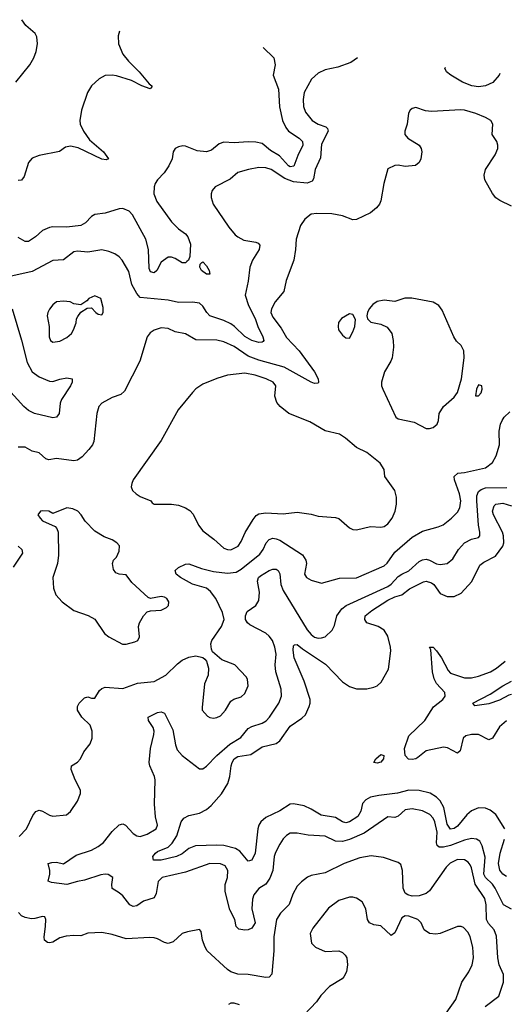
# Model space of a CAD drawing. Header units: inches. Extents: x 1834610 to 2027685, y 642842 to 774116.
# Tile 559 of 632: x 1967179 to 1969958, y 763523 to 769169. Entities that reach past the tile are written whole.
import ezdxf

# ---------------------------------------------------------------- set-up
doc = ezdxf.new("R2010")
doc.units = ezdxf.units.IN
doc.header["$MEASUREMENT"] = 0
doc.layers.add('B9766', color=7, linetype='Continuous')

msp = doc.modelspace()

# ---------------------------------------------------------------- linework, layer by layer
at = {"layer": 'B9766', "color": 5}
for points, elevation in [([(1967156.3, 768810), (1967236.8, 768910), (1967260.3, 768950), (1967273.5, 768986.5), (1967281, 769030), (1967277.7, 769070), (1967268.5, 769090), (1967215.3, 769135.3), (1967190.7, 769168.5)], 480), ([(1967752.1, 769101.8), (1967744.1, 769075.9), (1967745.6, 769030), (1967771.1, 768970), (1967802.7, 768930), (1967863.9, 768870), (1967921.5, 768801.5), (1967936.9, 768790), (1967937.2, 768782.8), (1967927.3, 768772.7), (1967879.3, 768790), (1967820.4, 768820.4), (1967733.5, 768846.5), (1967710, 768850.4), (1967670, 768848.5), (1967634.4, 768830), (1967590, 768789.7), (1967568.3, 768751.7), (1967533.8, 768650), (1967523.2, 768590), (1967525.5, 768570), (1967544.8, 768530), (1967580.1, 768480.1), (1967659.3, 768410), (1967688.2, 768370), (1967675.2, 768364.8), (1967650, 768368.5), (1967513.9, 768433.9), (1967470, 768444.2), (1967442.3, 768437.7), (1967407.9, 768412.1), (1967290, 768390.6), (1967250, 768374.3), (1967228.9, 768350), (1967204.6, 768270), (1967190, 768248.4), (1967170, 768246.1)], 480), ([(1968575, 769008.6), (1968636.9, 768950), (1968643.6, 768910), (1968631.8, 768850), (1968664.2, 768770), (1968668.1, 768668.1), (1968686.7, 768590), (1968705.5, 768550), (1968720.2, 768530), (1968781.7, 768490), (1968800.4, 768470), (1968803.1, 768450), (1968773.3, 768390), (1968751.9, 768328.1), (1968730, 768324.2), (1968720.5, 768330), (1968668.6, 768388.6), (1968618.3, 768418.2), (1968570, 768458.5), (1968533.4, 768466.6), (1968490, 768469.1), (1968410, 768462.4), (1968350, 768466.6), (1968323.6, 768456.4), (1968279, 768421), (1968250, 768411.7), (1968197.4, 768417.4), (1968130, 768443.1), (1968115.3, 768444.7), (1968090, 768440.5), (1968070.7, 768430), (1968058.4, 768410), (1968054, 768370), (1968034.4, 768330), (1968008.3, 768290), (1967969.3, 768250.7), (1967956.1, 768230), (1967949.6, 768210), (1967948.9, 768170), (1967966.3, 768126.3), (1968050, 768010.2), (1968090, 767970.2), (1968130, 767940.2), (1968143.3, 767923.3), (1968158.2, 767881.8), (1968154.4, 767810), (1968146.7, 767790), (1968138.5, 767781.5), (1968130, 767775.1), (1968110, 767773.6), (1968070, 767799.3), (1968050, 767806.6), (1968030, 767806.2), (1967990, 767777.4), (1967965.3, 767730), (1967950, 767716.9), (1967930, 767722.6), (1967922, 767742), (1967917.3, 767850), (1967901.9, 767910), (1967826, 768050), (1967807.6, 768070), (1967770, 768085.4), (1967750, 768084.7), (1967670, 768059.7), (1967610, 768050.7), (1967590, 768040.3), (1967556.2, 768003.8), (1967530, 767988.8), (1967450, 767978.8), (1967370, 767981.3), (1967350, 767977.5), (1967310, 767959.3), (1967270, 767923.2), (1967230, 767897.3), (1967210, 767896.8), (1967170, 767919.7)], 520), ([(1969116.3, 768949.3), (1969077.2, 768922.8), (1969003.8, 768896.2), (1968930, 768880.4), (1968890, 768862.6), (1968852.4, 768827.6), (1968810, 768751.5), (1968804.3, 768710), (1968806, 768670), (1968817.8, 768637.8), (1968855.8, 768590), (1968890, 768570.3), (1968935, 768555), (1968944.4, 768544.4), (1968947.4, 768530), (1968910, 768454.5), (1968903.8, 768376.2), (1968872.9, 768310), (1968863.6, 768256.4), (1968856.4, 768243.6), (1968827.9, 768232.1), (1968750, 768238.6), (1968698.8, 768258.8), (1968621.6, 768310), (1968590, 768319.1), (1968550, 768321.4), (1968490.6, 768310), (1968430, 768291.6), (1968385.4, 768254.6), (1968299.3, 768210), (1968282, 768190), (1968276.5, 768170), (1968277, 768150), (1968288.5, 768110), (1968379.1, 767979.1), (1968415.6, 767935.6), (1968430, 767922.8), (1968464.7, 767904.7), (1968533.4, 767893.4), (1968547.1, 767887.1), (1968555.4, 767875.4), (1968551.5, 767850), (1968513.6, 767790), (1968498.6, 767750), (1968490.2, 767669.8), (1968472.4, 767590), (1968491.5, 767530), (1968530, 767454.9), (1968544.5, 767410), (1968573.7, 767350), (1968578.5, 767330), (1968575.8, 767324.2), (1968570, 767318.9), (1968550, 767316.8), (1968510, 767329.1), (1968470, 767352.1), (1968411.3, 767410), (1968390, 767424.2), (1968350, 767443.2), (1968270, 767469.8), (1968251.5, 767490), (1968230, 767525.7), (1968210, 767542.4), (1968170.2, 767549.8), (1968090, 767546.5), (1968030, 767561.1), (1967870, 767576.5), (1967850, 767597.7), (1967822.6, 767650), (1967804.8, 767724.8), (1967767.6, 767790), (1967750, 767808.6), (1967725.2, 767825.2), (1967690, 767840.3), (1967650, 767849), (1967570, 767835.8), (1967510, 767842.2), (1967490, 767836.9), (1967430, 767791.2), (1967370, 767788.2), (1967250, 767724.6), (1967123.1, 767696.9)], 540), ([(1969933.3, 768859.8), (1969928.4, 768850), (1969892.1, 768807.9), (1969850, 768788.7), (1969810, 768784.4), (1969771.1, 768788.9), (1969717.6, 768810), (1969652, 768850), (1969626, 768870), (1969618, 768890), (1969621.9, 768894)], 540), ([(1970000, 768099), (1969931.9, 768131.9), (1969910, 768147.4), (1969890, 768171.3), (1969847.2, 768250), (1969842.8, 768277.2), (1969849.7, 768310.3), (1969906.3, 768393.7), (1969921.7, 768430), (1969922, 768450), (1969915.1, 768470), (1969889.5, 768510), (1969893.3, 768570), (1969880.9, 768590), (1969850, 768607.8), (1969795.1, 768630), (1969730, 768649.8), (1969708, 768652), (1969541.6, 768641.6), (1969505.6, 768645.6), (1969450, 768664.7), (1969430, 768659.7), (1969418.4, 768650), (1969408.2, 768631.8), (1969401.3, 768570), (1969387, 768530), (1969387, 768510), (1969405.5, 768490), (1969470.7, 768450), (1969482, 768430), (1969485.5, 768410), (1969480.4, 768370), (1969470, 768349.2), (1969448.4, 768331.6), (1969390, 768327.3), (1969350, 768334.5), (1969330, 768332), (1969290, 768312.7), (1969267.6, 768230), (1969250.3, 768129.7), (1969243, 768110), (1969224.4, 768090), (1969190, 768060.5), (1969110, 768022), (1969090, 768021), (1969030, 768043.9), (1968970, 768054.5), (1968882.4, 768057.6), (1968850, 768053.2), (1968815.2, 768024.8), (1968790, 767989), (1968764.6, 767910), (1968761.2, 767850), (1968751, 767789), (1968706.5, 767673.5), (1968694, 767610), (1968643.9, 767550), (1968623.2, 767510), (1968619.7, 767490), (1968630, 767463.6), (1968679.4, 767399.4), (1968710, 767345.6), (1968781.4, 767270), (1968870.2, 767150), (1968890.3, 767110), (1968893.4, 767090), (1968890, 767084), (1968870, 767082), (1968850, 767089.7), (1968695.5, 767175.5), (1968550, 767215.7), (1968490, 767239.1), (1968410, 767295), (1968350, 767321.2), (1968310, 767331.2), (1968190, 767332.8), (1968130, 767366.6), (1968070, 767379.2), (1968030, 767397.6), (1967990, 767402.7), (1967950, 767388), (1967927.5, 767372.5), (1967910.3, 767350), (1967867.4, 767210), (1967780.7, 767039.3), (1967759.7, 767020.3), (1967710, 767002), (1967650.6, 766970), (1967632.2, 766950), (1967620.8, 766910), (1967604.9, 766750), (1967596, 766730), (1967575.4, 766704.6), (1967537.5, 766662.5), (1967510, 766643.9), (1967490, 766639.3), (1967390, 766652.1), (1967345.6, 766645.6), (1967329.8, 766649.8), (1967290, 766685.7), (1967250, 766695.4), (1967210, 766716.9), (1967170, 766716.9)], 560), ([(1967136.3, 767510), (1967190, 767330.6), (1967222.2, 767202.2), (1967250, 767150.2), (1967290, 767121.1), (1967350, 767095.9), (1967370, 767094.2), (1967410, 767108), (1967450, 767114.7), (1967480.7, 767110), (1967480.3, 767090), (1967470.2, 767070), (1967418.2, 766990), (1967411.2, 766970), (1967405.7, 766910), (1967390, 766889.7), (1967370, 766886.2), (1967264.5, 766910), (1967230, 766927.7), (1967202.2, 766950), (1967111.2, 767051.2)], 540), ([(1967175.2, 764484.8), (1967218, 764530), (1967254.7, 764605.2), (1967271.5, 764628.5), (1967290, 764635.5), (1967309.4, 764630.6), (1967350, 764606.7), (1967370, 764602.4), (1967448, 764610), (1967471.4, 764628.6), (1967510, 764687.3), (1967528.2, 764731.8), (1967528.3, 764750), (1967497.4, 764810), (1967475.1, 764870), (1967476, 764890), (1967510, 764912.4), (1967527.6, 764930), (1967546.6, 764970), (1967584.2, 765015.8), (1967594.3, 765050), (1967595.1, 765090), (1967583.3, 765123.3), (1967535.1, 765170), (1967511.2, 765210), (1967511.2, 765230), (1967521, 765250), (1967550, 765280.3), (1967570, 765286.7), (1967590, 765279.3), (1967610, 765279.1), (1967636.9, 765323.1), (1967650, 765334.5), (1967670, 765342.2), (1967770, 765334.3), (1967855, 765365), (1967950, 765374), (1968016.9, 765410), (1968083.8, 765476.2), (1968110, 765496.1), (1968150, 765513.1), (1968190, 765520.5), (1968230, 765510.8), (1968241.4, 765501.4), (1968250.8, 765490), (1968262, 765450), (1968259.5, 765410), (1968239.9, 765360.1), (1968225.7, 765225.7), (1968226.4, 765210), (1968255.2, 765175.2), (1968270, 765166.9), (1968290, 765163.5), (1968310, 765167.3), (1968330, 765178), (1968359.2, 765210), (1968390, 765260.7), (1968407.2, 765272.8), (1968450, 765286), (1968470, 765305.5), (1968489.8, 765350), (1968486.3, 765386.3), (1968479.1, 765399), (1968412.3, 765470), (1968338.8, 765498.8), (1968284.6, 765544.6), (1968279.4, 765559.4), (1968275.1, 765590), (1968280.4, 765610), (1968336.8, 765690), (1968351, 765730), (1968342.4, 765770), (1968304.3, 765850), (1968274.3, 765890), (1968250, 765909.5), (1968170, 765932.7), (1968101.6, 765970), (1968075.6, 765990), (1968071.6, 766010), (1968090, 766026.7), (1968130, 766047.4), (1968150, 766049), (1968222.4, 766022.4), (1968290, 766005.4), (1968370, 765995.8), (1968419.6, 766000.4), (1968450, 766018.9), (1968555.8, 766104.1), (1968576.1, 766130), (1968593.5, 766170), (1968610, 766188.2), (1968630, 766195.1), (1968650, 766192.8), (1968670, 766184.2), (1968801.1, 766101.1), (1968819.6, 766070), (1968823.6, 766050), (1968812.2, 765990), (1968824.4, 765970), (1968850, 765954.3), (1968910, 765937), (1969013.5, 765966.5), (1969110, 765967.6), (1969270, 766037.8), (1969287.2, 766052.8), (1969330, 766115.6), (1969430, 766201.5), (1969490, 766235.9), (1969578.9, 766261.1), (1969606.8, 766273.2), (1969656.1, 766310), (1969690, 766345.2), (1969702.5, 766370), (1969708.8, 766410), (1969700.4, 766450), (1969672.5, 766530), (1969671.2, 766550), (1969691.8, 766568.2), (1969730, 766572.2), (1969850, 766599.3), (1969890.5, 766629.5), (1969912.2, 766667.8), (1969931.3, 766730), (1969928.7, 766810), (1969936.8, 766850), (1969945.8, 766870), (1969958.2, 766890), (1969990, 766920.7)], 560), ([(1970000, 764068.8), (1969953.5, 764093.5), (1969905.1, 764190), (1969890, 764211.5), (1969850, 764250), (1969841.4, 764270), (1969847.5, 764367.5), (1969831.7, 764431.7), (1969818.3, 764458.3), (1969799.3, 764470), (1969770, 764473.7), (1969730, 764465), (1969650, 764433.5), (1969610, 764424.5), (1969585, 764425), (1969573.1, 764433.1), (1969568.8, 764448.8), (1969573.9, 764510), (1969559.9, 764570), (1969549.9, 764589.9), (1969530.7, 764610.7), (1969490, 764632.3), (1969430, 764644), (1969390, 764637.8), (1969350, 764602), (1969330, 764594), (1969290, 764598.3), (1969155.3, 764504.7), (1969070, 764468.1), (1969030, 764457.2), (1968990, 764458.7), (1968930, 764486.3), (1968833.1, 764493.1), (1968770, 764504.8), (1968730, 764503.5), (1968710, 764491.1), (1968690, 764471.2), (1968670, 764441.7), (1968645.5, 764394.5), (1968638.7, 764370), (1968630.8, 764290), (1968613.2, 764246.8), (1968590, 764212.9), (1968550, 764186.4), (1968521.4, 764150), (1968513.8, 764126.2), (1968511, 764070), (1968529.1, 763990), (1968510, 763960.5), (1968490, 763949.7), (1968470, 763948.4), (1968434.9, 763954.9), (1968419.6, 763970), (1968413.6, 764010), (1968384.5, 764064.5), (1968357.1, 764170), (1968358, 764210), (1968370.4, 764250), (1968372.5, 764290), (1968356.6, 764316.6), (1968330, 764328.2), (1968270, 764330.7), (1968130, 764280.2), (1967995.3, 764250), (1967973.1, 764226.9), (1967962, 764158), (1967950, 764134.3), (1967890, 764115.1), (1967850, 764087.9), (1967830, 764084.5), (1967810, 764093.1), (1967770, 764144.7), (1967750, 764162.6), (1967710, 764186.6), (1967707.6, 764210), (1967712.6, 764250), (1967686.7, 764266.7), (1967670, 764269.8), (1967645.3, 764265.3), (1967550, 764234.6), (1967510, 764227.8), (1967450, 764209.5), (1967361.1, 764221.1), (1967342.4, 764230), (1967351.8, 764270), (1967351.9, 764290), (1967342, 764330), (1967363, 764337), (1967390, 764337.3), (1967430, 764327.7), (1967502.5, 764377.5), (1967590, 764407.8), (1967630, 764427.7), (1967659.3, 764450), (1967710, 764514), (1967750, 764553), (1967770, 764558), (1967786, 764550), (1967830, 764501.7), (1967850, 764489.2), (1967870, 764486.2), (1967910, 764498), (1967962.4, 764530), (1967969.6, 764550), (1967958.7, 764598.7), (1967952.2, 764670), (1967956, 764810), (1967952.6, 764830), (1967925.2, 764890), (1967921.7, 764910), (1967928.8, 764990), (1967948.9, 765070), (1967949.8, 765090), (1967944.8, 765110), (1967917.6, 765150), (1967916, 765170), (1967970, 765195.6), (1967990, 765200.3), (1968010, 765192.4), (1968057.1, 765097.1), (1968072, 765010), (1968081.8, 764981.8), (1968110, 764949.2), (1968210, 764873.7), (1968230, 764874), (1968250, 764888.4), (1968309.9, 764950.1), (1968384.6, 765015.4), (1968447.8, 765052.2), (1968490, 765104.1), (1968510, 765115.1), (1968570, 765134.5), (1968592.1, 765147.9), (1968611.7, 765170), (1968664.5, 765250), (1968679.9, 765290), (1968678.6, 765330), (1968648.2, 765430), (1968644.8, 765470), (1968649, 765530), (1968642.7, 765570), (1968628.3, 765610), (1968610, 765634.6), (1968590, 765651.1), (1968498.3, 765698.3), (1968485, 765710), (1968474.2, 765730), (1968473.7, 765750), (1968484.1, 765775.9), (1968533.7, 765810), (1968550, 765838), (1968553.8, 765886.2), (1968543, 765950), (1968549.1, 765970), (1968560.2, 765979.8), (1968609.5, 766010.5), (1968630, 766018.1), (1968650, 766017.4), (1968662.3, 766010), (1968671.6, 765991.6), (1968676.3, 765930), (1968690, 765894.9), (1968828.1, 765670), (1968850, 765643.2), (1968870, 765628.6), (1968890, 765622.6), (1968910, 765624.4), (1968930, 765630.4), (1968971, 765669), (1968984.9, 765695.1), (1968997.8, 765750), (1969026.6, 765790), (1969051.9, 765810), (1969290, 765919.6), (1969310, 765932.7), (1969350, 765975.1), (1969370, 765990.1), (1969410, 766008.8), (1969470, 766061.6), (1969490, 766071.3), (1969510, 766074.9), (1969530, 766070.3), (1969568.9, 766048.9), (1969590, 766044.3), (1969630, 766050.2), (1969662.8, 766077.2), (1969695, 766130), (1969730, 766169.1), (1969770, 766190.3), (1969810, 766199.3), (1969818, 766210), (1969817.7, 766230), (1969810.6, 766270.6), (1969800.1, 766410), (1969801.4, 766438.6), (1969810, 766462.8), (1969824.6, 766475.4), (1969850, 766483.8), (1969973.1, 766486.9)], 540), ([(1969961.2, 764530), (1969910, 764610.9), (1969876.6, 764636.6), (1969850, 764647.3), (1969810, 764649.8), (1969770, 764632), (1969743.5, 764610), (1969690, 764545), (1969670, 764530.6), (1969650, 764527.9), (1969630, 764555.8), (1969611.2, 764651.2), (1969590.3, 764690.3), (1969570, 764711.2), (1969533.2, 764733.2), (1969470, 764749.9), (1969410, 764751.8), (1969346, 764734), (1969239.1, 764720.9), (1969190.1, 764709.9), (1969164.1, 764695.9), (1969145.8, 764674.2), (1969134.8, 764630), (1969119.1, 764600.9), (1969070, 764569.9), (1969050, 764564.6), (1969030, 764569.2), (1968990, 764594.9), (1968907.8, 764607.8), (1968850, 764642.2), (1968810, 764660.2), (1968750, 764673.3), (1968730, 764669.9), (1968670, 764632.6), (1968590, 764594), (1968561.6, 764570), (1968549.6, 764550.4), (1968544.6, 764530), (1968530, 764389.4), (1968510, 764349.7), (1968490, 764344.7), (1968441.3, 764401.3), (1968417.3, 764417.3), (1968350, 764433.4), (1968310, 764436), (1968187.7, 764432.3), (1968150, 764416), (1968110, 764386.1), (1968078.3, 764370), (1967990.7, 764350), (1967946.6, 764350), (1967943.5, 764370), (1967957.3, 764390), (1967970, 764399.5), (1968030, 764423.8), (1968053.3, 764446.7), (1968080.8, 764490), (1968105.6, 764570), (1968120.2, 764590), (1968150, 764605.9), (1968210, 764618.6), (1968250, 764639.4), (1968277, 764663), (1968336.4, 764730), (1968372.5, 764790), (1968383.4, 764830), (1968391.4, 764890), (1968397.1, 764910), (1968410, 764931.4), (1968430, 764944.2), (1968504.3, 764955.7), (1968570, 764999), (1968650, 765017.6), (1968670, 765032.9), (1968730, 765118.3), (1968797, 765163), (1968817.3, 765182.7), (1968839.4, 765230), (1968845.2, 765250), (1968844.9, 765270), (1968810, 765376.4), (1968752.8, 765510), (1968746.8, 765553.2), (1968750, 765578.8), (1968755.3, 765584.7), (1968770, 765586.5), (1968800.5, 765560.5), (1968932.5, 765472.5), (1969030, 765373), (1969070, 765344.7), (1969110, 765332.9), (1969170, 765331.1), (1969210, 765340.6), (1969229.9, 765350.1), (1969251.6, 765370), (1969295, 765445), (1969307.9, 765550), (1969305.9, 765570), (1969290, 765633), (1969270, 765667.6), (1969234.3, 765690), (1969170.4, 765710.4), (1969157.5, 765730), (1969161.2, 765750), (1969198.7, 765781.3), (1969290, 765840.3), (1969330, 765858.8), (1969370, 765870.8), (1969414.8, 765905.2), (1969494.3, 765945.7), (1969510, 765949.3), (1969540.1, 765940.1), (1969553.3, 765930), (1969590, 765878.4), (1969630, 765861.2), (1969670, 765860.8), (1969710, 765880.2), (1969772, 765948), (1969818.6, 766041.4), (1969840.9, 766059.1), (1969907.7, 766092.3), (1969949.3, 766150.7), (1969955.2, 766170), (1969953.2, 766210), (1969947.5, 766230), (1969896, 766330), (1969891.1, 766350), (1969899.3, 766380.7), (1969910, 766391.1), (1969950, 766396.2), (1970000, 766382.1)], 520), ([(1967170, 766149.1), (1967191.3, 766130), (1967195.8, 766110), (1967141.3, 766030)], 560), ([(1969970, 765147.9), (1969930, 765113.4), (1969890, 765049.7), (1969870, 765039.1), (1969810, 765069.9), (1969770, 765070.9), (1969738, 765062), (1969722.5, 765050), (1969704.3, 764975.7), (1969690, 764963.9), (1969633.2, 764993.2), (1969610, 764997.1), (1969510, 764975.7), (1969462.4, 764937.6), (1969450, 764929.9), (1969430, 764926), (1969409.3, 764929.3), (1969390, 764949.9), (1969384.9, 764990), (1969410, 765062.7), (1969502.4, 765150), (1969551.7, 765228.3), (1969606, 765270), (1969619.3, 765290), (1969616.2, 765310), (1969570, 765363.1), (1969555.9, 765390), (1969547.1, 765430), (1969536.4, 765556.4), (1969530, 765570.7), (1969550, 765571.8), (1969570, 765550.1), (1969598.1, 765510), (1969636.5, 765436.5), (1969650, 765422.4), (1969730, 765395.1), (1969770, 765394.6), (1969810, 765404.1), (1969879.1, 765430), (1969914, 765450), (1969963.1, 765490)], 480), ([(1970000, 765300), (1969984.1, 765295.9), (1969930, 765266.9), (1969870, 765246.6), (1969790, 765234), (1969777.2, 765250), (1969877.8, 765302.2), (1969949.6, 765350), (1970000, 765375.2)], 460), ([(1969970, 764256.5), (1969950, 764269.8), (1969932.4, 764292.4), (1969925.8, 764330), (1969934.3, 764390), (1969959.8, 764470)], 520), ([(1969847.6, 763510), (1969926.2, 763570), (1969952.7, 763650), (1969954.1, 763694.1), (1969929.2, 763749.2), (1969920.7, 763790), (1969914.2, 763914.2), (1969900.6, 763950), (1969866.9, 763986.9), (1969855.2, 764010), (1969853.3, 764093.4), (1969845.6, 764130), (1969792, 764212), (1969770, 764306), (1969762.4, 764322.4), (1969750, 764338.1), (1969730, 764351), (1969690, 764353.5), (1969647.5, 764332.5), (1969625.1, 764310), (1969530, 764174.2), (1969510, 764158.9), (1969470, 764145), (1969430, 764143.4), (1969405.6, 764150), (1969390, 764160.4), (1969377.7, 764190), (1969375, 764290), (1969364.4, 764324.4), (1969350, 764336.2), (1969265.8, 764365.8), (1969194.7, 764374.7), (1969130, 764363.4), (1969039.5, 764330), (1968930, 764277.4), (1968850, 764261), (1968830, 764251.2), (1968794.6, 764225.4), (1968770, 764199.7), (1968745.9, 764154.1), (1968724.3, 764095.7), (1968674.1, 764046), (1968651.5, 764010), (1968637.3, 763910), (1968635.9, 763830), (1968624.9, 763695.1), (1968610, 763679.1), (1968590, 763676.1), (1968490, 763694.5), (1968430, 763696.2), (1968390, 763709.9), (1968370, 763722.7), (1968255, 763830), (1968242.4, 763850), (1968228.3, 763890), (1968220.5, 763940.5), (1968210, 763952.4), (1968140.7, 763939.3), (1968111.3, 763928.7), (1968058.9, 763881.1), (1968030, 763871.2), (1968010, 763876.9), (1967970, 763898.7), (1967950, 763903.5), (1967925.9, 763905.9), (1967790, 763898.5), (1967710, 763922.6), (1967650, 763934.3), (1967570, 763930.9), (1967530, 763916), (1967490, 763918.5), (1967446.1, 763913.9), (1967410, 763903.5), (1967370, 763878.9), (1967350, 763874.7), (1967338.3, 763878.3), (1967321.6, 763890), (1967318.9, 763910), (1967327.8, 763970), (1967329.4, 764009.4), (1967324, 764024), (1967310, 764026.6), (1967265.4, 764014.6), (1967246.1, 764013.9), (1967210, 764020.1), (1967190, 764030.4), (1967172.3, 764050)], 560), ([(1969593, 763427), (1969679.4, 763550), (1969714.5, 763650), (1969754.2, 763710), (1969773.8, 763750), (1969781.5, 763790), (1969778, 763850), (1969762.2, 763910), (1969750, 763934.5), (1969723.3, 763963.3), (1969710, 763969.6), (1969690, 763969.5), (1969590, 763929.7), (1969565.9, 763925.9), (1969530, 763928.3), (1969499.5, 763950), (1969480.5, 763990), (1969463, 764010), (1969410, 764028.2), (1969390, 764029.8), (1969370, 764018.9), (1969330, 763932.6), (1969310, 763918), (1969250, 763973.5), (1969210, 763979.1), (1969185.1, 763990), (1969173.3, 764010), (1969164, 764070), (1969142.4, 764110), (1969110, 764131.3), (1969090, 764137.7), (1969070, 764136.8), (1969010, 764118.5), (1968950, 764074.7), (1968859.9, 763960.1), (1968844.9, 763930), (1968853.2, 763873.2), (1968876.3, 763850), (1968930, 763825.5), (1969010, 763828.9), (1969030, 763819.5), (1969044.8, 763804.8), (1969054.9, 763790), (1969059.6, 763750), (1969054.2, 763710), (1969038.9, 763681.1), (1969028.7, 763670), (1968954.9, 763625.1), (1968906.4, 763573.6), (1968881.8, 763538.2), (1968810, 763463.6)], 580), ([(1968439.2, 763519.2), (1968410, 763529.8), (1968390, 763529.7), (1968377.1, 763522.9)], 580)]:
    msp.add_lwpolyline(points, dxfattribs=dict(at, elevation=elevation))
for points, elevation in [([(1968270, 767709.7), (1968250, 767709.8), (1968222, 767730), (1968213, 767750), (1968214, 767766), (1968223, 767777), (1968230, 767780.5), (1968250, 767756.4), (1968266.4, 767730)], 520), ([(1967610, 767586), (1967574.8, 767570), (1967563.8, 767556.2), (1967530, 767533.2), (1967490, 767539.5), (1967468, 767550), (1967430, 767555.1), (1967390, 767551), (1967370, 767533.3), (1967350, 767509.4), (1967340.3, 767490), (1967337.4, 767470), (1967347.9, 767410), (1967347.4, 767350), (1967356.3, 767330), (1967370, 767319.3), (1967410, 767325.7), (1967450, 767347.2), (1967475.8, 767370), (1967488.4, 767390), (1967502.4, 767430), (1967505.8, 767454.2), (1967513.4, 767466.6), (1967530, 767491), (1967566, 767514), (1967590, 767516), (1967616, 767490), (1967630, 767480.7), (1967650, 767476), (1967658, 767490), (1967658, 767518), (1967644, 767570)], 560), ([(1969428.3, 767571.7), (1969388.4, 767571.6), (1969330, 767552.3), (1969270, 767560.9), (1969230, 767552.7), (1969204.1, 767535.9), (1969184, 767510), (1969174, 767490), (1969170.7, 767470), (1969174, 767454), (1969193.4, 767433.4), (1969250, 767423), (1969286.4, 767406.4), (1969313.4, 767370), (1969321.6, 767330), (1969322.4, 767290), (1969314.4, 767230), (1969308.2, 767210), (1969270.3, 767149.7), (1969253.4, 767090), (1969253.4, 767070), (1969261.1, 767050), (1969335.5, 766890), (1969350, 766879.5), (1969440.4, 766860.4), (1969510, 766825.5), (1969530, 766825.5), (1969550, 766830.8), (1969572.7, 766850), (1969581.2, 766870), (1969585.2, 766910), (1969609, 766950), (1969670, 767004.9), (1969690, 767030.8), (1969711.8, 767110), (1969727.2, 767230), (1969726.6, 767270), (1969710, 767300.7), (1969684.9, 767324.9), (1969669.7, 767350), (1969602.5, 767502.5), (1969582, 767530), (1969550, 767549.6)], 580), ([(1969070, 767482), (1969024.1, 767455.9), (1969008.3, 767431.7), (1969004.9, 767410), (1969007.7, 767390), (1969030, 767358.8), (1969050, 767344), (1969070, 767342.8), (1969090, 767378), (1969100.9, 767410), (1969104, 767450), (1969090, 767478)], 580), ([(1968470, 767141.7), (1968370, 767129.6), (1968310, 767111.2), (1968230, 767078), (1968190, 767051.5), (1968169.3, 767030.7), (1968087.5, 766932.5), (1967990, 766756), (1967830.4, 766530), (1967821.6, 766510), (1967819.3, 766490), (1967826, 766470), (1967847.7, 766450), (1967870, 766435.3), (1967931.3, 766410), (1967938, 766398), (1967950, 766391.3), (1968050, 766390.3), (1968090, 766385.3), (1968130, 766370.3), (1968153.9, 766353.9), (1968173.2, 766333.2), (1968204.7, 766270), (1968230, 766236.9), (1968291.7, 766190), (1968350, 766138), (1968370, 766130.2), (1968390, 766129.3), (1968432.1, 766150), (1968450, 766177.6), (1968471.5, 766228.5), (1968517.5, 766302.5), (1968534.9, 766325.1), (1968550, 766335.3), (1968590, 766340.7), (1968690, 766335.9), (1968770, 766345.3), (1968850, 766333.6), (1968890, 766321.3), (1968990, 766314.6), (1969010, 766308.5), (1969070, 766255.5), (1969090, 766245.5), (1969110, 766244.4), (1969190, 766263), (1969250, 766259.3), (1969270, 766263), (1969290, 766278), (1969315.3, 766310), (1969331.9, 766350), (1969339.2, 766390), (1969339.7, 766430), (1969331.3, 766470), (1969274, 766550), (1969269.6, 766590), (1969246.6, 766626.6), (1969170, 766687), (1969110, 766716.2), (1969048.4, 766770), (1969012.8, 766792.8), (1968930.7, 766810.7), (1968843.4, 766863.4), (1968722.4, 766910), (1968673, 766950), (1968654.4, 766974.4), (1968643.1, 767010), (1968647.1, 767070), (1968633.3, 767090), (1968591.8, 767110), (1968529.3, 767130)], 580), ([(1969810, 767075.1), (1969798, 767050), (1969792.7, 767012.7), (1969810, 767011), (1969825.2, 767030), (1969832, 767050), (1969829, 767069)], 580), ([(1967450, 766369.7), (1967370, 766338), (1967346, 766350), (1967310, 766353.3), (1967298, 766350), (1967282.8, 766330), (1967296, 766310), (1967310, 766296), (1967382, 766262), (1967392, 766252), (1967399.5, 766230), (1967402.3, 766097.7), (1967396.5, 766050), (1967368.7, 765970), (1967372.2, 765910), (1967386.7, 765870), (1967422.4, 765830), (1967490, 765780.3), (1967571.7, 765751.7), (1967610, 765730.7), (1967666, 765650), (1967690, 765630.5), (1967769, 765589), (1967790, 765588.7), (1967839.2, 765600.8), (1967857, 765610), (1967865.6, 765630), (1967859.7, 765690), (1967865.7, 765710), (1967890, 765750.7), (1967910, 765773.4), (1967930, 765779.3), (1967990, 765782.8), (1968021.3, 765798.7), (1968031.8, 765810), (1968034.7, 765830), (1968022.4, 765850), (1968010, 765858), (1967990, 765862.2), (1967930, 765849.4), (1967915.1, 765855.1), (1967821.6, 765941.6), (1967790, 765985.1), (1967749.6, 765989.6), (1967730, 765997.2), (1967716.6, 766016.6), (1967712.3, 766050), (1967718, 766070), (1967733.5, 766086.5), (1967750, 766121), (1967751.3, 766151.3), (1967736, 766170), (1967710, 766185.6), (1967662.7, 766202.7), (1967610, 766236.2), (1967554, 766294), (1967531.8, 766330), (1967512.3, 766350), (1967483.3, 766363.3)], 580), ([(1969230, 764906), (1969209.6, 764910), (1969220.7, 764930), (1969250, 764955), (1969267.3, 764950), (1969265.3, 764930), (1969250, 764911.6)], 480)]:
    msp.add_lwpolyline(points, close=True, dxfattribs=dict(at, elevation=elevation))

doc.saveas('drawing.dxf')
